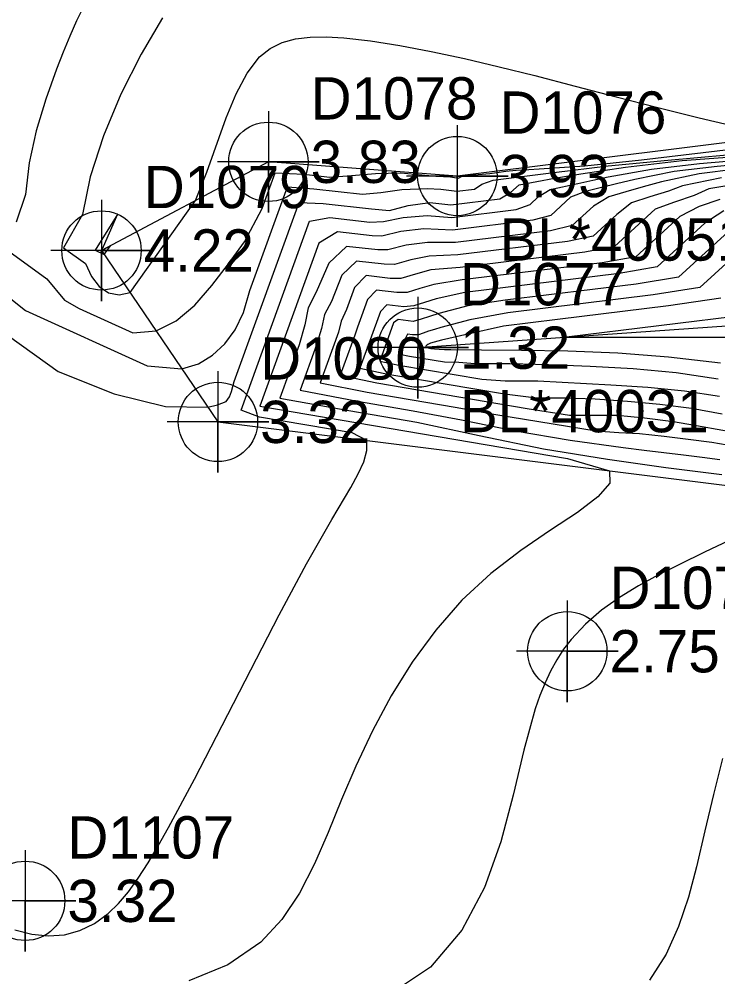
# Model space of a CAD drawing. Extents: x 2356077 to 2359823, y 225951 to 227822.
# Drawn here: x 2357456.1 to 2357497.4, y 226521.8 to 226578.4 of the extents above; entities that cross this region are included whole.
import ezdxf

# ---------------------------------------------------------------- set-up
doc = ezdxf.new("R2010")
doc.units = 0
for name, color, linetype in [('DTM Contours Major', 7, 'Continuous'), ('DTM Contours Minor', 7, 'Continuous'), ('Exist DTM Breakline', 7, 'Continuous'), ('Exist DTM Breakline Cogo Comment', 7, 'Continuous'), ('Exist DTM Breakline Cogo Elevation', 7, 'Continuous'), ('Exist DTM Breakline Cogo Number', 7, 'Continuous'), ('Exist DTM Breakline Cogo Point CELL', 7, 'Continuous'), ('Exist DTM Drainline', 7, 'Continuous'), ('Exist DTM Drainline Cogo Comment', 7, 'Continuous'), ('Exist DTM Drainline Cogo Elevation', 7, 'Continuous'), ('Exist DTM Drainline Cogo Number', 7, 'Continuous'), ('Exist DTM Drainline Cogo Point CELL', 7, 'Continuous'), ('Exist DTM Regular Point CELL', 7, 'Continuous'), ('Exist DTM Regular Point Cogo Elevation', 7, 'Continuous'), ('Exist DTM Regular Point Cogo Number', 7, 'Continuous')]:
    doc.layers.add(name, color=color, linetype=linetype)

msp = doc.modelspace()

# ---------------------------------------------------------------- linework, layer by layer
at = {"layer": 'DTM Contours Major'}
for points in [[(2357464.576, 226578.472), (2357463.311, 226576.317), (2357462.12, 226573.948), (2357461.089, 226571.493), (2357460.306, 226569.08), (2357459.857, 226566.836), (2357458.725, 226564.875), (2357460.031, 226563.95), (2357460.377, 226563.177), (2357460.84, 226562.594), (2357461.393, 226562.225), (2357462.01, 226562.096), (2357462.666, 226562.23), (2357466.538, 226567.676), (2357467.194, 226569.347), (2357468.347, 226572.56), (2357468.929, 226573.981), (2357469.572, 226575.199), (2357470.32, 226576.154), (2357470.948, 226576.653), (2357471.654, 226577.002), (2357472.439, 226577.22), (2357473.305, 226577.327), (2357474.253, 226577.341), (2357475.283, 226577.282), (2357476.868, 226577.104), (2357478.599, 226576.833), (2357480.455, 226576.48), (2357482.417, 226576.057), (2357484.464, 226575.577), (2357486.576, 226575.052), (2357488.964, 226574.435), (2357491.39, 226573.799), (2357493.836, 226573.167), (2357496.285, 226572.559), (2357498.72, 226571.996)], [(2357500.311, 226569.96), (2357497.345, 226569.685), (2357494.804, 226569.381), (2357492.482, 226568.92), (2357491.409, 226568.665), (2357490.514, 226568.44), (2357489.58, 226568.195), (2357488.685, 226567.862), (2357487.518, 226566.793), (2357486.459, 226566.506), (2357481.722, 226565.924), (2357480.02, 226566.005), (2357478.667, 226565.843), (2357477.53, 226565.573), (2357476.961, 226565.584), (2357474.911, 226565.814), (2357473.82, 226565.161), (2357470.324, 226555.51), (2357488.509, 226552.429), (2357490.993, 226551.702), (2357491, 226550.968), (2357490.308, 226550.152), (2357489.088, 226549.231), (2357487.512, 226548.186), (2357485.75, 226546.996), (2357483.974, 226545.638), (2357482.271, 226544.046), (2357480.728, 226542.287), (2357479.337, 226540.394), (2357478.09, 226538.401), (2357476.978, 226536.342), (2357475.993, 226534.251), (2357475.158, 226532.266), (2357474.368, 226530.324), (2357473.559, 226528.468), (2357472.669, 226526.742), (2357471.634, 226525.187), (2357470.392, 226523.847), (2357468.44, 226522.499), (2357466.14, 226521.566)], [(2357497.735, 226567.062), (2357496.628, 226566.325), (2357493.81, 226563.744), (2357491.563, 226563.359), (2357482.438, 226562.24), (2357480.749, 226561.852), (2357480.064, 226561.647), (2357479.438, 226561.439), (2357478.844, 226561.389), (2357477.834, 226561.503), (2357477.462, 226561.117), (2357476.246, 226557.762), (2357477.902, 226557.416), (2357484.784, 226556.251), (2357486.674, 226556.002), (2357488.388, 226556.002), (2357490.138, 226555.952), (2357492.057, 226555.809), (2357493.959, 226555.633), (2357495.829, 226555.398), (2357497.649, 226555.075)]]:
    msp.add_lwpolyline(points, dxfattribs=at)
at = {"layer": 'DTM Contours Minor'}
for points in [[(2357459.924, 226579.155), (2357459.503, 226578.294), (2357459.1, 226577.386), (2357458.708, 226576.431), (2357458.322, 226575.427), (2357457.687, 226573.653), (2357457.121, 226571.794), (2357456.694, 226569.899), (2357456.48, 226568.018), (2357455.927, 226566.402)], [(2357455.494, 226564.679), (2357457.736, 226563.037), (2357458.79, 226561.784), (2357459.648, 226561.293), (2357462.83, 226559.847), (2357464.197, 226559.974), (2357465.39, 226560.556), (2357466.483, 226561.486), (2357467.502, 226562.651), (2357468.476, 226563.937), (2357469.432, 226565.234), (2357470.477, 226567.208), (2357471.241, 226569.316), (2357472.92, 226569.225), (2357474.474, 226569.05), (2357475.755, 226569.148), (2357477.168, 226569.265), (2357478.669, 226569.307), (2357480.719, 226569.112), (2357481.186, 226569.082), (2357481.593, 226569.074), (2357482.067, 226568.985), (2357482.346, 226569.143), (2357483.23, 226569.213), (2357483.913, 226569.278), (2357484.324, 226569.327), (2357484.871, 226569.399), (2357485.466, 226569.461), (2357485.918, 226569.485), (2357489.522, 226569.713), (2357492.875, 226570.069), (2357510.422, 226572.163)], [(2357453.929, 226560.774), (2357458.409, 226557.564), (2357461.721, 226556.242), (2357464.761, 226555.496), (2357467.26, 226555.462), (2357467.823, 226555.595), (2357468.331, 226555.789), (2357468.539, 226556.078), (2357468.647, 226556.386), (2357468.734, 226556.687), (2357468.813, 226556.978), (2357472.644, 226567.553), (2357474.076, 226567.501), (2357476.935, 226567.18), (2357477.989, 226567.072), (2357479.09, 226567.373), (2357480.364, 226567.559), (2357481.617, 226567.421), (2357484.519, 226567.777), (2357485.145, 226568.145), (2357485.661, 226568.598), (2357487.748, 226568.985), (2357489.289, 226569.256), (2357491.938, 226569.643), (2357495.288, 226570.043), (2357498.739, 226570.295)], [(2357455.119, 226562.252), (2357456.487, 226561.17), (2357463.672, 226557.904), (2357465.729, 226557.718), (2357466.7, 226558.03), (2357467.535, 226558.54), (2357468.256, 226559.21), (2357468.874, 226560.025), (2357469.36, 226561.063), (2357469.741, 226562.359), (2357471.957, 226568.475), (2357473.528, 226568.36), (2357476.39, 226568.038), (2357477.482, 226568.149), (2357478.728, 226568.314), (2357480.215, 226568.372), (2357481.015, 226568.352), (2357481.963, 226568.218), (2357483.007, 226568.346), (2357483.447, 226568.635), (2357484.11, 226568.871), (2357485.814, 226569.083), (2357487.704, 226569.325), (2357490.902, 226569.713), (2357494.426, 226570.066), (2357497.949, 226570.373)], [(2357455.847, 226524.571), (2357456.86, 226524.311), (2357457.841, 226524.215), (2357458.786, 226524.285), (2357459.691, 226524.526), (2357460.555, 226524.942), (2357461.373, 226525.535), (2357461.982, 226526.126), (2357462.571, 226526.823), (2357463.15, 226527.626), (2357463.731, 226528.529), (2357464.323, 226529.53), (2357464.937, 226530.624), (2357466.467, 226533.478), (2357468.108, 226536.641), (2357469.799, 226539.935), (2357471.481, 226543.182), (2357473.093, 226546.207), (2357474.575, 226548.831), (2357475.702, 226550.715), (2357476.142, 226551.515), (2357476.465, 226552.238), (2357476.644, 226552.892), (2357476.651, 226553.492), (2357475.79, 226553.944), (2357470.309, 226554.872), (2357469.218, 226555.277), (2357473.269, 226566.458), (2357474.467, 226566.661), (2357476.829, 226566.395), (2357477.636, 226566.427), (2357478.789, 226566.674), (2357480.219, 226566.779), (2357481.666, 226566.672), (2357485.468, 226567.138), (2357486.297, 226567.438), (2357486.781, 226567.88), (2357487.479, 226568.314), (2357489.126, 226568.686), (2357489.997, 226568.876), (2357490.904, 226569.065), (2357493.465, 226569.524), (2357496.309, 226569.863), (2357499.531, 226570.136)], [(2357498.463, 226569.516), (2357496.287, 226569.254), (2357494.053, 226568.766), (2357492.985, 226568.486), (2357491.952, 226568.192), (2357490.947, 226567.892), (2357490.045, 226567.345), (2357488.781, 226566.187), (2357487.501, 226565.879), (2357481.899, 226565.192), (2357480.243, 226565.183), (2357478.975, 226565.027), (2357477.901, 226564.749), (2357477.294, 226564.75), (2357475.451, 226564.957), (2357474.41, 226563.968), (2357473.657, 226562.261), (2357473.179, 226561.333), (2357472.983, 226560.328), (2357472.663, 226559.148), (2357471.519, 226555.989), (2357475.588, 226555.255), (2357479.612, 226554.573), (2357483.288, 226553.784), (2357487.094, 226553.003), (2357490.866, 226552.382), (2357494.326, 226551.903), (2357497.633, 226551.487)], [(2357497.614, 226569.005), (2357495.311, 226568.548), (2357494.473, 226568.227), (2357493.374, 226567.886), (2357492.297, 226567.533), (2357491.416, 226566.838), (2357490.03, 226565.569), (2357488.514, 226565.249), (2357482.029, 226564.453), (2357480.33, 226564.377), (2357479.255, 226564.172), (2357478.283, 226563.9), (2357477.666, 226563.911), (2357476.035, 226564.095), (2357475.173, 226563.256), (2357474.558, 226561.702), (2357474.148, 226560.932), (2357473.977, 226560.106), (2357473.682, 226559.14), (2357472.709, 226556.455), (2357476.095, 226555.807), (2357479.398, 226555.248), (2357482.243, 226554.72), (2357485.413, 226554.052), (2357488.663, 226553.509), (2357491.798, 226553.078), (2357493.038, 226552.925), (2357495.364, 226552.649), (2357496.456, 226552.514), (2357497.504, 226552.374)], [(2357498.981, 226568.724), (2357496.848, 226568.359), (2357496, 226567.962), (2357494.838, 226567.581), (2357493.693, 226567.162), (2357491.286, 226564.957), (2357489.53, 226564.619), (2357482.158, 226563.714), (2357480.442, 226563.567), (2357479.52, 226563.322), (2357478.656, 226563.062), (2357478.034, 226563.073), (2357476.621, 226563.232), (2357475.932, 226562.532), (2357475.459, 226561.228), (2357475.126, 226560.543), (2357474.976, 226559.895), (2357473.892, 226556.903), (2357476.671, 226556.348), (2357481.861, 226555.469), (2357484.281, 226555.031), (2357490.207, 226554.056), (2357491.544, 226553.959), (2357492.765, 226553.897), (2357494.221, 226553.742), (2357495.641, 226553.576), (2357497.031, 226553.385), (2357498.397, 226553.156)], [(2357497.509, 226567.734), (2357496.294, 226567.312), (2357495.146, 226566.729), (2357492.547, 226564.35), (2357490.547, 226563.989), (2357482.293, 226562.976), (2357480.601, 226562.704), (2357479.79, 226562.475), (2357479.041, 226562.237), (2357478.418, 226562.234), (2357477.217, 226562.369), (2357476.693, 226561.815), (2357476.338, 226560.835), (2357476.091, 226560.184), (2357475.933, 226559.715), (2357475.077, 226557.354), (2357477.252, 226556.888), (2357486.127, 226555.385), (2357488.634, 226554.98), (2357491.434, 226554.98), (2357493.05, 226554.836), (2357494.762, 226554.611), (2357496.469, 226554.321), (2357498.226, 226553.998)], [(2357460.592, 226564.732), (2357461.135, 226564.485), (2357461.499, 226564.999), (2357461.255, 226564.857), (2357461.151, 226564.788), (2357461.055, 226564.713), (2357460.962, 226564.63), (2357461.945, 226566.878), (2357460.592, 226564.732)], [(2357499.143, 226566.865), (2357495.072, 226563.137), (2357492.571, 226562.728), (2357484.816, 226561.777), (2357482.612, 226561.453), (2357480.903, 226560.993), (2357480.357, 226560.826), (2357479.861, 226560.66), (2357479.385, 226560.532), (2357478.496, 226560.632), (2357478.236, 226560.435), (2357477.419, 226558.179), (2357478.534, 226557.947), (2357483.44, 226557.117), (2357484.816, 226557.023), (2357486.76, 226557.021), (2357491.066, 226556.786), (2357493.258, 226556.636), (2357495.416, 226556.423), (2357497.493, 226556.118)], [(2357499.65, 226565.567), (2357496.33, 226562.527), (2357493.564, 226562.096), (2357484.986, 226561.043), (2357482.741, 226560.622), (2357481.025, 226560.171), (2357480.64, 226560.057), (2357480.292, 226559.945), (2357479.981, 226559.836), (2357479.707, 226559.729), (2357479.348, 226559.739), (2357479.053, 226559.773), (2357478.933, 226559.538), (2357478.592, 226558.597), (2357479.175, 226558.477), (2357481.233, 226558.129), (2357482.088, 226558.126), (2357483.028, 226558.045), (2357485.1, 226558.04), (2357487.386, 226557.972), (2357489.841, 226557.886), (2357492.383, 226557.744), (2357494.931, 226557.506), (2357497.402, 226557.136)], [(2357497.563, 226561.894), (2357494.47, 226561.452), (2357487.918, 226560.648), (2357484.732, 226560.241), (2357482.61, 226559.781), (2357481.066, 226559.422), (2357480.635, 226559.302), (2357480.421, 226559.232), (2357480.336, 226559.199), (2357480.251, 226559.16), (2357480.189, 226559.124), (2357480.151, 226559.09), (2357480.137, 226559.058), (2357480.146, 226559.03), (2357480.179, 226559.003), (2357480.279, 226558.967), (2357480.437, 226558.935), (2357480.651, 226558.91), (2357480.919, 226558.889), (2357481.24, 226558.873), (2357481.613, 226558.86), (2357483.431, 226558.841), (2357485.79, 226558.833), (2357488.526, 226558.791), (2357491.475, 226558.674), (2357494.474, 226558.439), (2357497.551, 226558.084)], [(2357499.365, 226560.936), (2357488.445, 226559.596)], [(2357488.445, 226559.596), (2357498.216, 226559.595)], [(2357498.059, 226547.582), (2357496.608, 226546.888), (2357495.119, 226546.169), (2357493.886, 226545.545), (2357492.697, 226544.897), (2357491.571, 226544.207), (2357490.523, 226543.461), (2357489.568, 226542.644), (2357488.724, 226541.739), (2357488.28, 226541.154), (2357487.877, 226540.531), (2357487.511, 226539.868), (2357487.179, 226539.164), (2357486.878, 226538.416), (2357486.602, 226537.624), (2357485.933, 226535.188), (2357485.303, 226532.526), (2357484.575, 226529.775), (2357483.609, 226527.072), (2357482.269, 226524.556), (2357480.415, 226522.364), (2357477.167, 226520.198)], [(2357497.669, 226534.696), (2357497.124, 226532.571), (2357496.629, 226530.421), (2357496.13, 226528.287), (2357495.652, 226526.498), (2357495.071, 226524.772), (2357494.327, 226523.129), (2357493.36, 226521.592)]]:
    msp.add_lwpolyline(points, dxfattribs=at)
at = {"layer": 'Exist DTM Breakline'}
msp.add_lwpolyline([(2357510.9, 226572.718), (2357481.998, 226569.118), (2357470.833, 226569.959), (2357460.975, 226564.72), (2357467.852, 226554.59), (2357500.454, 226550.522), (2357515.598, 226543.819), (2357540.288, 226518.223)], dxfattribs=at)
at = {"layer": 'Exist DTM Breakline Cogo Point CELL'}
for points in [[(2357470.833, 226572.959), (2357470.833, 226566.959), (2357470.833, 226569.959), (2357473.833, 226569.959), (2357467.833, 226569.959)], [(2357481.998, 226572.118), (2357481.998, 226566.118), (2357481.998, 226569.118), (2357484.998, 226569.118), (2357478.998, 226569.118)], [(2357460.975, 226567.72), (2357460.975, 226561.72), (2357460.975, 226564.72), (2357463.975, 226564.72), (2357457.975, 226564.72)], [(2357467.852, 226557.59), (2357467.852, 226551.59), (2357467.852, 226554.59), (2357470.852, 226554.59), (2357464.852, 226554.59)]]:
    msp.add_lwpolyline(points, dxfattribs=at)
for centre in [(2357470.833, 226569.959), (2357481.998, 226569.118), (2357460.975, 226564.72), (2357467.852, 226554.59)]:
    msp.add_circle(centre, 2.344, dxfattribs=at)
at = {"layer": 'Exist DTM Drainline'}
msp.add_lwpolyline([(2357479.661, 226558.977), (2357500.417, 226560.44), (2357525.323, 226547.297), (2357540.146, 226525.119)], dxfattribs=at)
at = {"layer": 'Exist DTM Drainline Cogo Point CELL'}
msp.add_lwpolyline([(2357479.661, 226561.977), (2357479.661, 226555.977), (2357479.661, 226558.977), (2357482.661, 226558.977), (2357476.661, 226558.977)], dxfattribs=at)
msp.add_circle((2357479.661, 226558.977), 2.344, dxfattribs=at)
at = {"layer": 'Exist DTM Regular Point CELL'}
for points in [[(2357488.495, 226544.036), (2357488.495, 226538.036), (2357488.495, 226541.036), (2357491.495, 226541.036), (2357485.495, 226541.036)], [(2357456.465, 226529.286), (2357456.465, 226523.286), (2357456.465, 226526.286), (2357459.465, 226526.286), (2357453.465, 226526.286)]]:
    msp.add_lwpolyline(points, dxfattribs=at)
for centre in [(2357488.495, 226541.036), (2357456.465, 226526.286)]:
    msp.add_circle(centre, 2.344, dxfattribs=at)

# ---------------------------------------------------------------- texts
at = {"layer": 'Exist DTM Breakline Cogo Comment'}
msp.add_text('BL*40051', height=2.5, dxfattribs=at).set_placement((2357484.498, 226564.118))
at = {"layer": 'Exist DTM Breakline Cogo Elevation'}
for s, p in [('3.83', (2357473.333, 226568.709)), ('3.93', (2357484.498, 226567.868)), ('4.22', (2357463.475, 226563.47)), ('3.32', (2357470.352, 226553.34))]:
    msp.add_text(s, height=2.5, dxfattribs=at).set_placement(p)
at = {"layer": 'Exist DTM Breakline Cogo Number'}
for s, p in [('D1078', (2357473.333, 226572.459)), ('D1076', (2357484.498, 226571.618)), ('D1079', (2357463.475, 226567.22)), ('D1080', (2357470.352, 226557.09))]:
    msp.add_text(s, height=2.5, dxfattribs=at).set_placement(p)
at = {"layer": 'Exist DTM Drainline Cogo Comment'}
msp.add_text('BL*40031', height=2.5, dxfattribs=at).set_placement((2357482.161, 226553.977))
at = {"layer": 'Exist DTM Drainline Cogo Elevation'}
msp.add_text('1.32', height=2.5, dxfattribs=at).set_placement((2357482.161, 226557.727))
at = {"layer": 'Exist DTM Drainline Cogo Number'}
msp.add_text('D1077', height=2.5, dxfattribs=at).set_placement((2357482.161, 226561.477))
at = {"layer": 'Exist DTM Regular Point Cogo Elevation'}
for s, p in [('2.75', (2357490.995, 226539.786)), ('3.32', (2357458.965, 226525.036))]:
    msp.add_text(s, height=2.5, dxfattribs=at).set_placement(p)
at = {"layer": 'Exist DTM Regular Point Cogo Number'}
for s, p in [('D1071', (2357490.995, 226543.536)), ('D1107', (2357458.965, 226528.786))]:
    msp.add_text(s, height=2.5, dxfattribs=at).set_placement(p)

doc.saveas('drawing.dxf')
